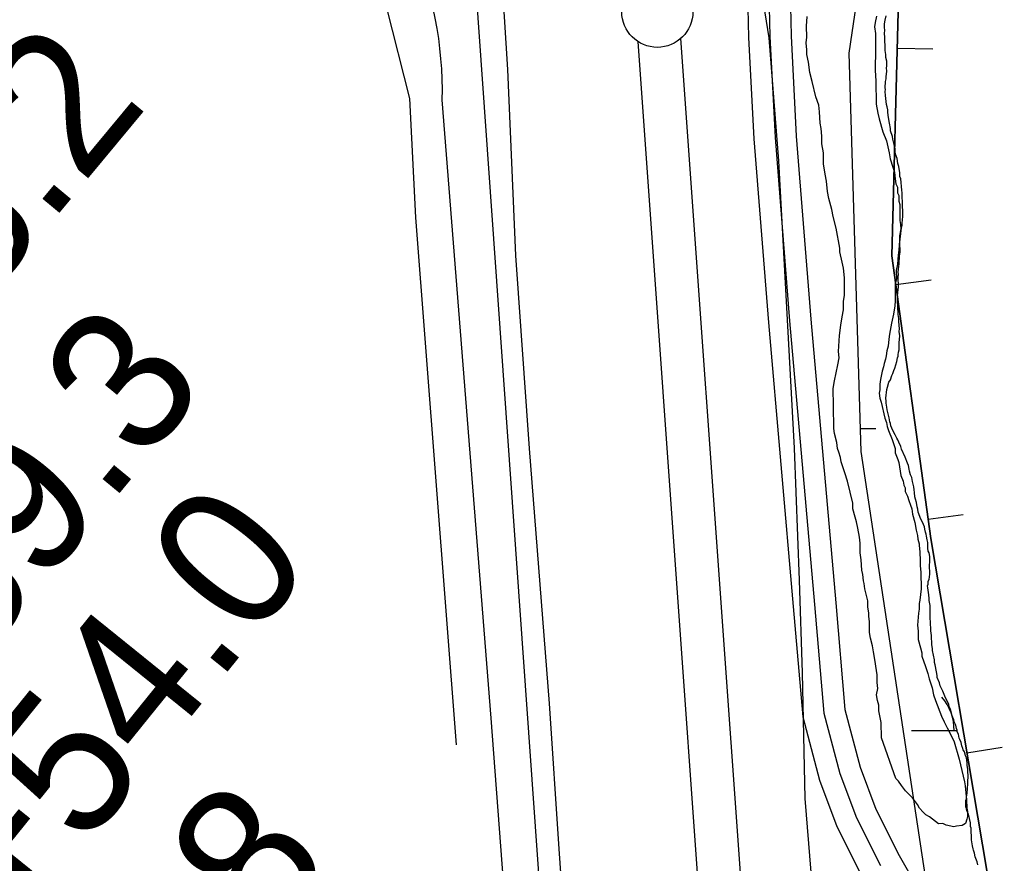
# Model space of a CAD drawing. Extents: x 3279314 to 3317160, y 734079 to 759431.
# Drawn here: x 3295805 to 3296505, y 749061 to 749654 of the extents above; entities that cross this region are included whole.
import ezdxf

# ---------------------------------------------------------------- set-up
doc = ezdxf.new("R2010")
doc.units = 0
for name, color, linetype in [('V-BORW-LINE', 7, 'Continuous'), ('V-LEVE-TOET', 7, 'Continuous'), ('V-ROAD-CNTR', 7, 'Continuous'), ('V-SITE-VEGE', 7, 'Continuous'), ('V-SURV-IDEN', 7, 'Continuous'), ('V-SURV-LINE', 7, 'Continuous'), ('V-TOPO-SHOR', 7, 'Continuous'), ('V-WETL-SWMP', 7, 'Continuous')]:
    doc.layers.add(name, color=color, linetype=linetype)

msp = doc.modelspace()

# ---------------------------------------------------------------- linework, layer by layer
at = {"layer": 'V-BORW-LINE'}
for p, q in [((3296422.36, 749634.19), (3296447.35, 749633.55)), ((3296421.34, 749467.83), (3296446.11, 749471.23)), ((3296443.96, 749302.77), (3296468.73, 749306.17)), ((3296471.35, 749138.45), (3296495.99, 749142.62))]:
    msp.add_line(p, q, dxfattribs=at)
for points in [[(3296285.83, 747515.92), (3296411.16, 747650.39), (3296467.31, 747785.8), (3296510.64, 747881.84), (3296538.49, 748031.66), (3296531.55, 748112.74), (3296505.76, 748217.36), (3296495.23, 748594.98), (3296490.94, 748725.17), (3296559.63, 748702.33), (3296561.39, 748762.33), (3296525.79, 748772.61), (3296488.11, 748846.56), (3296485.59, 749054.3), (3296445.82, 749289.2), (3296418.59, 749487.94), (3296423.02, 749659.58), (3296449.85, 749768.8), (3296429.86, 749846.6), (3296356.36, 750138.12)], [(3296356.36, 750138.12), (3296429.86, 749846.6), (3296449.85, 749768.8), (3296423.02, 749659.58), (3296418.59, 749487.94), (3296445.82, 749289.2), (3296485.59, 749054.3), (3296488.11, 748846.56), (3296525.79, 748772.61), (3296561.39, 748762.33), (3296559.63, 748702.33), (3296490.94, 748725.17), (3296495.23, 748594.98), (3296505.76, 748217.36), (3296531.55, 748112.74), (3296538.49, 748031.66), (3296510.64, 747881.84), (3296467.31, 747785.8), (3296411.16, 747650.39), (3296285.83, 747515.92)]]:
    msp.add_lwpolyline(points, dxfattribs=at)
at = {"layer": 'V-LEVE-TOET'}
for points in [[(3296363.3, 749034.52), (3296357.57, 749106.43), (3296355.67, 749194.71), (3296353.65, 749260.01), (3296350.08, 749352.7), (3296339.1, 749554.78), (3296332.18, 749641.39), (3296325.62, 749682.64), (3296317.12, 749733.94), (3296305.67, 749779.77), (3296286.8, 749837.4), (3296269.15, 749879.11), (3296245.89, 749917.13), (3296223.79, 749943.67), (3296196.83, 749972.16), (3296170.06, 750000.46), (3296151.07, 750020.18), (3296142.08, 750029.15), (3296126.64, 750039.24), (3296115.89, 750044.34), (3296098.88, 750050.58)], [(3295705.17, 749961.81), (3295807.81, 749943.53), (3295874.49, 749931.66), (3295912.53, 749920.84), (3295964.02, 749898.09), (3296014.61, 749866.87), (3296050.46, 749837.67), (3296065.15, 749823.34), (3296076.03, 749807.75), (3296088.52, 749792.18), (3296099.61, 749775.99), (3296110.68, 749760.8), (3296119.68, 749750.43), (3296128.1, 749738.44), (3296130.58, 749733.43), (3296135.41, 749718.36), (3296139.09, 749697.85), (3296144.61, 749674.93), (3296148.33, 749619.13), (3296153.78, 749488.35), (3296163.53, 749352.59), (3296177.45, 749173.33), (3296184.37, 749071)], [(3296184.37, 749071), (3296189.52, 748996.87), (3296190.34, 748963.21), (3296196.52, 748871.35), (3296215.33, 748607.07), (3296229.08, 748425.59), (3296241.3, 748236.63), (3296250.55, 748108.52), (3296256.26, 748038.64), (3296258.34, 747985.03), (3296257.21, 747946.11), (3296247.74, 747912.73), (3296237.29, 747893.84), (3296212.61, 747867.73), (3296196.11, 747848.98), (3296167.6, 747823.43), (3296125.68, 747789.64), (3296041.54, 747729.92), (3295971.1, 747688.32), (3295901.65, 747647.14), (3295864.08, 747620.06), (3295841.17, 747597.8)]]:
    msp.add_lwpolyline(points, dxfattribs=at)
at = {"layer": 'V-ROAD-CNTR'}
for points in [[(3296184.35, 750052.12), (3296209.82, 750034.95), (3296238.74, 750009.84), (3296267.81, 749977.36), (3296290.56, 749952.38), (3296307.96, 749929.17), (3296319.24, 749911.35), (3296327.1, 749897.44), (3296334.79, 749880.88), (3296340.56, 749855.53), (3296344.93, 749766.76), (3296347.77, 749642.77), (3296351.34, 749572.19), (3296361.58, 749443.59), (3296379.06, 749244.06), (3296385.54, 749169.01), (3296396.16, 749128.51), (3296407.31, 749098.92), (3296423.75, 749066.29), (3296441.66, 749034.6)], [(3296148.03, 750043.83), (3296178.51, 750037.97), (3296200.68, 750023.03), (3296228.19, 749999.13), (3296256.68, 749967.31), (3296278.99, 749942.81), (3296295.6, 749920.64), (3296306.37, 749903.65), (3296313.75, 749890.58), (3296320.52, 749876), (3296325.64, 749853.48), (3296329.94, 749766.22), (3296332.78, 749642.22), (3296336.37, 749571.21), (3296346.64, 749442.34), (3296364.12, 749242.76), (3296370.71, 749166.44), (3296381.85, 749123.95), (3296393.56, 749092.88), (3296410.52, 749059.23)], [(3296148.03, 750043.83), (3296178.51, 750037.97), (3296200.68, 750023.03), (3296228.19, 749999.13), (3296256.68, 749967.31), (3296278.99, 749942.81), (3296295.6, 749920.64), (3296306.37, 749903.65), (3296313.75, 749890.58), (3296320.52, 749876), (3296325.64, 749853.48), (3296329.94, 749766.22), (3296332.78, 749642.22), (3296336.37, 749571.21), (3296346.64, 749442.34), (3296364.12, 749242.76), (3296370.71, 749166.44), (3296381.85, 749123.95), (3296393.56, 749092.88), (3296410.52, 749059.23)], [(3296142.91, 750029.54), (3296172.67, 750023.81), (3296191.53, 750011.1), (3296217.65, 749988.42), (3296245.55, 749957.26), (3296267.42, 749933.24), (3296283.24, 749912.12), (3296293.49, 749895.94), (3296300.39, 749883.72), (3296306.25, 749871.12), (3296310.73, 749851.43), (3296314.94, 749765.68), (3296317.79, 749641.67), (3296321.4, 749570.24), (3296331.69, 749441.09), (3296349.17, 749241.47), (3296355.87, 749163.88), (3296367.54, 749119.39), (3296379.8, 749086.84), (3296397.28, 749052.16)], [(3296220.48, 748065.89), (3296204.57, 748265.78), (3296136.71, 749162.83), (3296102.34, 749597.66)]]:
    msp.add_lwpolyline(points, dxfattribs=at)
msp.add_arc((3295835.6, 749604.01), 266.81, 358.63745, 47.94178, dxfattribs=at)
at = {"layer": 'V-SITE-VEGE'}
for points in [[(3296411.12, 749149.11), (3296410.98, 749159.83), (3296409.42, 749168.1), (3296409.37, 749172), (3296408.35, 749175.4), (3296407.81, 749179.29), (3296408.74, 749183.69), (3296408.19, 749188.07), (3296408.13, 749193.43), (3296407.6, 749196.35), (3296406.53, 749204.13), (3296405.49, 749209.48), (3296404.95, 749213.86), (3296403.42, 749219.2), (3296402.89, 749223.1), (3296402.79, 749230.9), (3296402.26, 749234.3), (3296402.23, 749236.74), (3296401.69, 749241.12), (3296401.63, 749245.51), (3296399.58, 749253.77), (3296399.04, 749257.66), (3296398.53, 749259.6), (3296397.99, 749263.98), (3296397.46, 749266.9), (3296396.89, 749274.2), (3296396.34, 749279.07), (3296396.26, 749285.9), (3296395.72, 749290.28), (3296394.66, 749296.6), (3296393.63, 749300.97), (3296392.62, 749304.37), (3296391.08, 749310.2), (3296391.03, 749314.1), (3296387.43, 749329.66), (3296385.41, 749335.48), (3296384.39, 749338.88), (3296382.87, 749343.25), (3296382.35, 749346.17), (3296381.32, 749350.05), (3296380.32, 749352.48), (3296379.78, 749356.86), (3296378.24, 749363.18), (3296377.71, 749366.58), (3296377.51, 749382.66), (3296377.35, 749394.85), (3296378.27, 749400.22), (3296380.56, 749411.46), (3296381.48, 749416.34), (3296380.93, 749420.72), (3296381.77, 749431.95), (3296382.65, 749439.27), (3296383.56, 749445.13), (3296384.47, 749450.02), (3296384.4, 749455.86), (3296385.32, 749460.26), (3296385.17, 749472.45), (3296384.6, 749479.26), (3296383.56, 749483.64), (3296382.01, 749490.93), (3296381.98, 749493.37), (3296379.37, 749507.47), (3296377.32, 749515.73), (3296376.28, 749520.59), (3296374.23, 749528.37), (3296373.2, 749533.23), (3296372.62, 749540.53), (3296371.59, 749545.39), (3296370.52, 749552.69), (3296370.43, 749560.49), (3296369.37, 749566.81), (3296369.31, 749572.18), (3296368.75, 749577.53), (3296368.21, 749581.42), (3296367.63, 749589.21), (3296367.08, 749594.08), (3296365.06, 749599.91), (3296362.49, 749610.6), (3296360.95, 749616.92), (3296359.89, 749624.21), (3296358.84, 749629.56), (3296358.8, 749632.97), (3296358.25, 749637.84), (3296358.69, 749641.75), (3296358.6, 749649.54), (3296359, 749656.37)], [(3296407.74, 749656.49), (3296406.82, 749652.09), (3296406.37, 749649.16), (3296406.92, 749644.3), (3296407.11, 749628.7), (3296406.69, 749623.33), (3296406.75, 749618.46), (3296407.33, 749611.16), (3296407.54, 749594.58), (3296408.59, 749588.26), (3296409.61, 749584.38), (3296412.16, 749575.14), (3296414.68, 749568.84), (3296416.73, 749560.58), (3296417.27, 749556.2), (3296419.3, 749550.37), (3296420.31, 749546.97), (3296420.86, 749542.11), (3296421.39, 749538.7), (3296422.4, 749536.28), (3296422.44, 749532.38), (3296423.44, 749530.44), (3296423.49, 749526.54), (3296424.01, 749524.11), (3296424.15, 749512.9), (3296424.67, 749509.98), (3296424.71, 749507.06), (3296423.79, 749502.17), (3296423.83, 749498.76), (3296423.43, 749491.93), (3296422.99, 749488.52)], [(3296422.99, 749488.52), (3296422.58, 749482.17), (3296421.66, 749477.78), (3296421.73, 749471.93), (3296420.81, 749468.02), (3296420.95, 749456.32), (3296420.5, 749452.9), (3296419.6, 749447.04), (3296418.22, 749440.69), (3296416.85, 749432.87), (3296416.41, 749429.45), (3296415.98, 749424.57), (3296415.05, 749421.15), (3296414.6, 749417.73), (3296414.15, 749415.29), (3296413.21, 749412.35), (3296412.75, 749409.91), (3296411.81, 749406.97), (3296410.42, 749401.11), (3296409.98, 749397.69), (3296410.03, 749393.79), (3296409.57, 749391.35), (3296410.1, 749387.94), (3296411.11, 749385.03), (3296413.69, 749373.85), (3296414.7, 749370.94), (3296415.22, 749368.02), (3296416.23, 749365.11), (3296418.75, 749358.8), (3296420.78, 749352.49), (3296420.81, 749349.57), (3296422.82, 749344.72), (3296423.33, 749342.77), (3296424.91, 749333.53), (3296426.42, 749329.65), (3296426.95, 749326.73), (3296427.95, 749324.8), (3296427.98, 749322.36), (3296429.48, 749318.97), (3296430.49, 749316.05), (3296431.51, 749312.66), (3296432.51, 749310.23), (3296433.05, 749306.34), (3296434.58, 749300.51), (3296435.62, 749295.16), (3296436.65, 749291.27), (3296436.68, 749288.83), (3296437.7, 749285.44), (3296437.71, 749284.46), (3296438.25, 749279.59), (3296438.33, 749273.74), (3296438.37, 749270.33), (3296438.92, 749265.46), (3296439.06, 749253.77), (3296438.19, 749245.96), (3296437.73, 749243.52), (3296437.77, 749239.62), (3296437.33, 749236.69), (3296436.45, 749228.39), (3296437, 749224.01), (3296437.07, 749218.16), (3296438.6, 749212.33), (3296439.62, 749208.93), (3296439.65, 749206.49), (3296442.18, 749199.21), (3296443.7, 749194.36), (3296444.72, 749190.47), (3296446.75, 749184.16), (3296447.79, 749179.3), (3296449.3, 749175.42), (3296453.33, 749164.26), (3296455.33, 749160.38), (3296457.34, 749156.02), (3296460.33, 749150.7), (3296462.33, 749146.33), (3296465.89, 749134.19), (3296469.5, 749118.15), (3296470.03, 749115.23), (3296471.12, 749105.5), (3296471.2, 749099.65), (3296471.71, 749097.22), (3296471.76, 749093.81), (3296471.29, 749091.85), (3296470.35, 749088.92), (3296467.94, 749087.42), (3296464.04, 749086.89), (3296462.1, 749086.38), (3296456.72, 749087.77), (3296454.27, 749088.72), (3296451.35, 749088.68), (3296444.95, 749093.48), (3296442.49, 749094.91), (3296440.52, 749096.83), (3296438.05, 749099.73), (3296436.56, 749102.15), (3296433.08, 749106.98), (3296428.15, 749111.79), (3296425.18, 749115.65), (3296423.19, 749118.55), (3296421.22, 749120.48), (3296411.12, 749149.11)]]:
    msp.add_lwpolyline(points, dxfattribs=at)
at = {"layer": 'V-SURV-LINE'}
for points in [[(3296269.97, 749640.8), (3296393.58, 747909.73)], [(3296363.66, 747907.61), (3296240.05, 749638.67)]]:
    msp.add_lwpolyline(points, dxfattribs=at)
msp.add_circle((3296253.59, 749659.66), 25, dxfattribs=at)
at = {"layer": 'V-TOPO-SHOR'}
for points in [[(3295117.14, 749931.54), (3295863.28, 749845.54), (3295947.14, 749805.84), (3296007.1, 749754.13), (3296043.1, 749710.33), (3296063.16, 749662.51), (3296079.26, 749598.73), (3296083.45, 749514.97), (3296112.25, 749144.07)], [(3296122.86, 749718.5), (3296155.87, 749251.87), (3296172.37, 749020.55)]]:
    msp.add_lwpolyline(points, dxfattribs=at)
at = {"layer": 'V-WETL-SWMP'}
for p, q in [((3296396.3, 749366.72), (3296407.32, 749366.73)), ((3296432.27, 749154.13), (3296464.48, 749154.15))]:
    msp.add_line(p, q, dxfattribs=at)
for points in [[(3296779.36, 751764.63), (3296679.15, 751694.43), (3296558.91, 751564.06), (3296371.1, 751261.6), (3296358.49, 751112.77), (3296222.65, 750473.17), (3296179.82, 750207.51), (3296248.27, 750079.83), (3296348.47, 749969.51), (3296388.55, 749889.29), (3296408.6, 749768.94), (3296388.23, 749630.47), (3296396.8, 749350.52), (3296471.03, 748859.18), (3296445.33, 748722.06), (3296439.62, 748350.7), (3296459.61, 748125.03), (3296485.3, 747970.77), (3296458.7, 747833.43), (3296378.53, 747703.05), (3296308.39, 747612.8), (3296188.14, 747512.51)], [(3296779.36, 751764.63), (3296679.15, 751694.43), (3296558.91, 751564.06), (3296371.1, 751261.6), (3296358.49, 751112.77), (3296222.65, 750473.17), (3296179.82, 750207.51), (3296248.27, 750079.83), (3296348.47, 749969.51), (3296388.55, 749889.29), (3296408.6, 749768.94), (3296388.23, 749630.47), (3296396.8, 749350.52), (3296471.03, 748859.18), (3296445.33, 748722.06), (3296439.62, 748350.7), (3296459.61, 748125.03), (3296485.3, 747970.77), (3296458.7, 747833.43), (3296378.53, 747703.05), (3296308.39, 747612.8), (3296188.14, 747512.51)], [(3296416.46, 749399.11), (3296417.46, 749400.93), (3296418.46, 749403.77), (3296419.21, 749405.32), (3296419.95, 749407.38), (3296420.7, 749408.93), (3296421.93, 749413.83), (3296422.41, 749416.41), (3296422.91, 749417.44), (3296422.9, 749418.47), (3296423.13, 749420.27), (3296423.63, 749421.82), (3296423.56, 749426.96), (3296424.02, 749431.85), (3296423.72, 749434.93), (3296423.96, 749436.74), (3296423.38, 749441.87), (3296423.35, 749443.93), (3296423.06, 749446.75), (3296423.04, 749448.55), (3296422.75, 749450.86), (3296422.72, 749453.69), (3296422.45, 749454.97), (3296422.39, 749459.34), (3296422.61, 749462.42), (3296423.08, 749466.03), (3296422.99, 749473.48), (3296423.23, 749474.77), (3296422.95, 749476.82), (3296423.18, 749478.37), (3296423.41, 749480.94), (3296423.65, 749481.97), (3296423.63, 749483.77), (3296423.85, 749486.6), (3296423.83, 749488.14), (3296424.31, 749490.72), (3296424.23, 749497.66), (3296425.16, 749505.9), (3296425.39, 749507.44), (3296425.88, 749509.5), (3296425.86, 749511.05), (3296426.32, 749515.68), (3296426.27, 749519.53), (3296425.97, 749522.87), (3296425.85, 749532.38), (3296425.58, 749534.18), (3296424.71, 749542.14), (3296424.17, 749543.93), (3296424.14, 749546.5), (3296423.31, 749550.86), (3296422.77, 749552.91), (3296422.21, 749556.5), (3296421.15, 749559.57), (3296420.87, 749561.11), (3296420.85, 749563.17), (3296420.04, 749566.24), (3296419.22, 749570.08), (3296418.94, 749571.88), (3296417.6, 749575.98), (3296417.58, 749577.52), (3296416.76, 749581.36), (3296415.93, 749586.75), (3296415.64, 749589.32), (3296415.62, 749590.6), (3296415.33, 749592.91), (3296414.8, 749594.45), (3296413.95, 749600.86), (3296413.92, 749603.69), (3296414.16, 749604.98), (3296413.88, 749606.26), (3296413.87, 749607.29), (3296414.1, 749609.35), (3296414.09, 749610.64), (3296414.58, 749612.44), (3296414.56, 749613.98), (3296415.02, 749617.84), (3296414.74, 749620.15), (3296414.98, 749621.44), (3296414.94, 749625.04), (3296414.39, 749627.6), (3296414.37, 749629.66), (3296413.82, 749632.48), (3296413.69, 749642.5), (3296413.42, 749643.79), (3296413.4, 749645.07), (3296413.65, 749646.1), (3296413.63, 749647.13), (3296413.36, 749648.16), (3296413.33, 749651.24), (3296413.81, 749653.82), (3296414.54, 749656.91)], [(3296416.46, 749399.11), (3296417.46, 749400.93), (3296418.46, 749403.77), (3296419.21, 749405.32), (3296419.95, 749407.38), (3296420.7, 749408.93), (3296421.93, 749413.83), (3296422.41, 749416.41), (3296422.91, 749417.44), (3296422.9, 749418.47), (3296423.13, 749420.27), (3296423.63, 749421.82), (3296423.56, 749426.96), (3296424.02, 749431.85), (3296423.72, 749434.93), (3296423.96, 749436.74), (3296423.38, 749441.87), (3296423.35, 749443.93), (3296423.06, 749446.75), (3296423.04, 749448.55), (3296422.75, 749450.86), (3296422.72, 749453.69), (3296422.45, 749454.97), (3296422.39, 749459.34), (3296422.61, 749462.42), (3296423.08, 749466.03), (3296422.99, 749473.48), (3296423.23, 749474.77), (3296422.95, 749476.82), (3296423.18, 749478.37), (3296423.41, 749480.94), (3296423.65, 749481.97), (3296423.63, 749483.77), (3296423.85, 749486.6), (3296423.83, 749488.14), (3296424.31, 749490.72), (3296424.23, 749497.66), (3296425.16, 749505.9), (3296425.39, 749507.44), (3296425.88, 749509.5), (3296425.86, 749511.05), (3296426.32, 749515.68), (3296426.27, 749519.53), (3296425.97, 749522.87), (3296425.85, 749532.38), (3296425.58, 749534.18), (3296424.71, 749542.14), (3296424.17, 749543.93), (3296424.14, 749546.5), (3296423.31, 749550.86), (3296422.77, 749552.91), (3296422.21, 749556.5), (3296421.15, 749559.57), (3296420.87, 749561.11), (3296420.85, 749563.17), (3296420.04, 749566.24), (3296419.22, 749570.08), (3296418.94, 749571.88), (3296417.6, 749575.98), (3296417.58, 749577.52), (3296416.76, 749581.36), (3296415.93, 749586.75), (3296415.64, 749589.32), (3296415.62, 749590.6), (3296415.33, 749592.91), (3296414.8, 749594.45), (3296413.95, 749600.86), (3296413.92, 749603.69), (3296414.16, 749604.98), (3296413.88, 749606.26), (3296413.87, 749607.29), (3296414.1, 749609.35), (3296414.09, 749610.64), (3296414.58, 749612.44), (3296414.56, 749613.98), (3296415.02, 749617.84), (3296414.74, 749620.15), (3296414.98, 749621.44), (3296414.94, 749625.04), (3296414.39, 749627.6), (3296414.37, 749629.66), (3296413.82, 749632.48), (3296413.69, 749642.5), (3296413.42, 749643.79), (3296413.4, 749645.07), (3296413.65, 749646.1), (3296413.63, 749647.13), (3296413.36, 749648.16), (3296413.33, 749651.24), (3296413.81, 749653.82), (3296414.54, 749656.91)], [(3296470.89, 749135.03), (3296470.36, 749136.31), (3296470.08, 749137.59), (3296469.55, 749139.13), (3296468.76, 749140.66), (3296468.49, 749141.68), (3296467.7, 749143.47), (3296467.16, 749145.78), (3296466.36, 749147.83), (3296465.83, 749148.85), (3296465.28, 749151.67), (3296464.49, 749153.2), (3296464.48, 749154.49), (3296463.95, 749155.76), (3296463.4, 749158.07), (3296462.61, 749159.86), (3296462.07, 749161.65), (3296461.01, 749164.47), (3296459.67, 749169.08), (3296458.87, 749171.12), (3296458.6, 749172.41), (3296455.7, 749178.28), (3296454.37, 749181.86), (3296452.52, 749185.7), (3296451.98, 749187.75), (3296450.39, 749191.58), (3296450.38, 749192.87), (3296449.83, 749195.43), (3296449, 749200.31), (3296448.46, 749202.1), (3296448.44, 749203.9), (3296447.89, 749207.23), (3296447.07, 749210.56), (3296447.06, 749211.85), (3296446.51, 749214.41), (3296446.43, 749221.09), (3296445.87, 749224.43), (3296445.79, 749230.85), (3296445.51, 749232.65), (3296445.4, 749242.16), (3296444.84, 749245.75), (3296444.82, 749247.04), (3296444.53, 749249.6), (3296443.7, 749254.48), (3296443.68, 749256.02), (3296443.93, 749257.05), (3296444.16, 749259.11), (3296444.65, 749260.66), (3296444.89, 749261.95), (3296445.12, 749264.52), (3296445.04, 749270.43), (3296445.27, 749272.75), (3296445.22, 749276.6), (3296444.68, 749279.17), (3296444.15, 749280.44), (3296443.87, 749282.5), (3296443.82, 749286.35), (3296443.28, 749288.4), (3296442.99, 749290.97), (3296442.72, 749292.25), (3296442.18, 749293.79), (3296441.64, 749295.84), (3296441.37, 749297.38), (3296440.04, 749300.7), (3296438.99, 749302.74), (3296437.12, 749307.86), (3296436.84, 749309.91), (3296436.31, 749311.45), (3296435.76, 749314.53), (3296435.21, 749316.83), (3296434.68, 749318.63), (3296434.38, 749321.71), (3296434.1, 749323.5), (3296434.08, 749325.56), (3296433, 749329.4), (3296432.45, 749332.22), (3296431.66, 749334.01), (3296430.86, 749336.57), (3296430.58, 749338.11), (3296430.29, 749340.68), (3296429.5, 749342.21), (3296427.9, 749346.56), (3296425.26, 749352.18), (3296424.73, 749353.98), (3296423.4, 749357.04), (3296422.61, 749358.58), (3296422.08, 749359.85), (3296420.77, 749362.15), (3296419.19, 749365.22), (3296417.86, 749368.54), (3296417.59, 749370.08), (3296417.06, 749371.36), (3296416.51, 749374.18), (3296415.15, 749379.82), (3296414.87, 749381.61), (3296414.58, 749384.44), (3296414.57, 749385.72), (3296414.28, 749388.03), (3296414.98, 749393.95), (3296415.47, 749395.76), (3296416.46, 749399.11)], [(3296470.89, 749135.03), (3296470.36, 749136.31), (3296470.08, 749137.59), (3296469.55, 749139.13), (3296468.76, 749140.66), (3296468.49, 749141.68), (3296467.7, 749143.47), (3296467.16, 749145.78), (3296466.36, 749147.83), (3296465.83, 749148.85), (3296465.28, 749151.67), (3296464.49, 749153.2), (3296464.48, 749154.49), (3296463.95, 749155.76), (3296463.4, 749158.07), (3296462.61, 749159.86), (3296462.07, 749161.65), (3296461.01, 749164.47), (3296459.67, 749169.08), (3296458.87, 749171.12), (3296458.6, 749172.41), (3296455.7, 749178.28), (3296454.37, 749181.86), (3296452.52, 749185.7), (3296451.98, 749187.75), (3296450.39, 749191.58), (3296450.38, 749192.87), (3296449.83, 749195.43), (3296449, 749200.31), (3296448.46, 749202.1), (3296448.44, 749203.9), (3296447.89, 749207.23), (3296447.07, 749210.56), (3296447.06, 749211.85), (3296446.51, 749214.41), (3296446.43, 749221.09), (3296445.87, 749224.43), (3296445.79, 749230.85), (3296445.51, 749232.65), (3296445.4, 749242.16), (3296444.84, 749245.75), (3296444.82, 749247.04), (3296444.53, 749249.6), (3296443.7, 749254.48), (3296443.68, 749256.02), (3296443.93, 749257.05), (3296444.16, 749259.11), (3296444.65, 749260.66), (3296444.89, 749261.95), (3296445.12, 749264.52), (3296445.04, 749270.43), (3296445.27, 749272.75), (3296445.22, 749276.6), (3296444.68, 749279.17), (3296444.15, 749280.44), (3296443.87, 749282.5), (3296443.82, 749286.35), (3296443.28, 749288.4), (3296442.99, 749290.97), (3296442.72, 749292.25), (3296442.18, 749293.79), (3296441.64, 749295.84), (3296441.37, 749297.38), (3296440.04, 749300.7), (3296438.99, 749302.74), (3296437.12, 749307.86), (3296436.84, 749309.91), (3296436.31, 749311.45), (3296435.76, 749314.53), (3296435.21, 749316.83), (3296434.68, 749318.63), (3296434.38, 749321.71), (3296434.1, 749323.5), (3296434.08, 749325.56), (3296433, 749329.4), (3296432.45, 749332.22), (3296431.66, 749334.01), (3296430.86, 749336.57), (3296430.58, 749338.11), (3296430.29, 749340.68), (3296429.5, 749342.21), (3296427.9, 749346.56), (3296425.26, 749352.18), (3296424.73, 749353.98), (3296423.4, 749357.04), (3296422.61, 749358.58), (3296422.08, 749359.85), (3296420.77, 749362.15), (3296419.19, 749365.22), (3296417.86, 749368.54), (3296417.59, 749370.08), (3296417.06, 749371.36), (3296416.51, 749374.18), (3296415.15, 749379.82), (3296414.87, 749381.61), (3296414.58, 749384.44), (3296414.57, 749385.72), (3296414.28, 749388.03), (3296414.98, 749393.95), (3296415.47, 749395.76), (3296416.46, 749399.11)], [(3296479.02, 749059.82), (3296478.48, 749061.86), (3296477.15, 749065.45), (3296476.6, 749068.01), (3296475.81, 749070.06), (3296475.79, 749071.09), (3296475.25, 749073.14), (3296474.43, 749077.24), (3296474.33, 749085.46), (3296473.8, 749086.74), (3296473.77, 749089.31), (3296473.22, 749092.39), (3296472.41, 749095.46), (3296471.35, 749097.76), (3296471.07, 749099.3), (3296470.55, 749100.32), (3296470.49, 749105.21), (3296470.99, 749106.24), (3296470.97, 749107.53), (3296471.45, 749110.1), (3296471.89, 749116.79), (3296471.85, 749119.62), (3296472.09, 749120.65), (3296472.01, 749127.08), (3296471.47, 749129.64), (3296471.45, 749131.44), (3296470.89, 749135.03)], [(3296479.02, 749059.82), (3296478.48, 749061.86), (3296477.15, 749065.45), (3296476.6, 749068.01), (3296475.81, 749070.06), (3296475.79, 749071.09), (3296475.25, 749073.14), (3296474.43, 749077.24), (3296474.33, 749085.46), (3296473.8, 749086.74), (3296473.77, 749089.31), (3296473.22, 749092.39), (3296472.41, 749095.46), (3296471.35, 749097.76), (3296471.07, 749099.3), (3296470.55, 749100.32), (3296470.49, 749105.21), (3296470.99, 749106.24), (3296470.97, 749107.53), (3296471.45, 749110.1), (3296471.89, 749116.79), (3296471.85, 749119.62), (3296472.09, 749120.65), (3296472.01, 749127.08), (3296471.47, 749129.64), (3296471.45, 749131.44), (3296470.89, 749135.03)]]:
    msp.add_lwpolyline(points, dxfattribs=at)
msp.add_arc((3296427.03, 749154.61), 35.25, 359.25735, 40.801, dxfattribs=at)

# ---------------------------------------------------------------- texts
at = {"layer": 'V-SURV-IDEN'}
for s, rotation, p in [('3034+38.2', 50.30268, (3295490.45, 749105.45)), ('3035+39.3', 50.44712, (3295533.8, 748907.5)), ('3036+54.0', 51.08643, (3295614.39, 748778.22)), ('3038+04.8', 49.22353, (3295611.72, 748579.49))]:
    msp.add_text(s, height=100, rotation=rotation, dxfattribs=at).set_placement(p)

doc.saveas('drawing.dxf')
